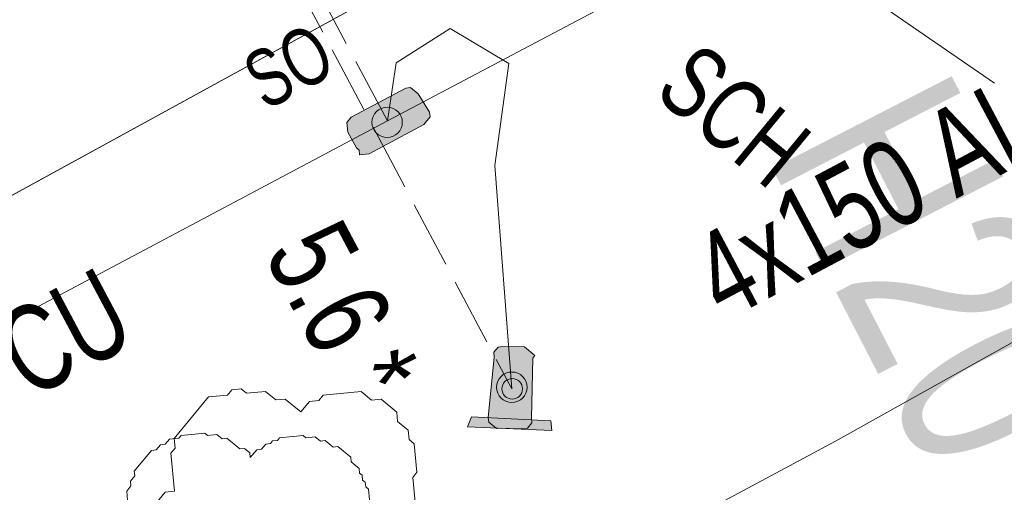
# Model space of a CAD drawing. Header units: metres. Extents: x -740 to 758, y -633 to 854.
# Tile 621 of 656: x 90.08 to 96.16, y -226.18 to -223.26. Entities that reach past the tile are written whole.
import ezdxf

# ---------------------------------------------------------------- set-up
doc = ezdxf.new("R2010")
doc.units = ezdxf.units.M
doc.header["$MEASUREMENT"] = 0
doc.linetypes.add('416_125', pattern=[0.5408, 0.416, -0.1248])
for name, color, linetype in [('Gis.LOVION', 7, 'Continuous'), ('Grundkarte.LOVION', 7, 'Continuous'), ('Strom.LOVION', 7, 'Continuous'), ('StromBemass.LOVION', 7, 'Continuous'), ('Wasser.LOVION', 7, 'Continuous')]:
    doc.layers.add(name, color=color, linetype=linetype)
doc.styles.add('ERSTELLTER_STIL_1', font='arial.ttf')

msp = doc.modelspace()

# ---------------------------------------------------------------- hatches: boundary and pattern name
at = {"layer": 'Strom.LOVION', "linetype": 'Continuous', "lineweight": 13}
for points in [[(92.2374, -224.0858), (92.5744, -223.9051), (92.614, -223.8569), (92.6112, -223.8276), (92.5412, -223.7162), (92.493, -223.6766), (92.4637, -223.6795), (92.1267, -223.8602), (92.1003, -223.8923), (92.106, -223.9509), (92.1599, -224.0491), (92.176, -224.0623), (92.1789, -224.0916)], [(93.2392, -225.7169), (93.2474, -225.3467), (93.2606, -225.3306), (93.1963, -225.2778), (93.0631, -225.276), (93.0338, -225.2789), (93.0074, -225.311), (93.0103, -225.3403), (92.9729, -225.7134), (92.9757, -225.7427), (93.0239, -225.7823), (93.0532, -225.7794), (93.1571, -225.784), (93.2157, -225.7783), (93.2421, -225.7462)], [(93.3649, -225.7933), (93.3592, -225.7347), (92.869, -225.7088), (92.8454, -225.7702)]]:
    msp.add_hatch(color=7, dxfattribs=at).paths.add_polyline_path(points)
at = {"layer": 'StromBemass.LOVION', "linetype": 'Continuous', "lineweight": 13}
for points in [[(92.4212, -223.9507), (92.4281, -223.9412), (92.4337, -223.9309), (92.438, -223.9199), (92.4409, -223.9085), (92.4423, -223.8968), (92.4423, -223.8851), (92.4407, -223.8734), (92.4378, -223.8621), (92.4334, -223.8511), (92.4277, -223.8409), (92.4208, -223.8314), (92.4127, -223.8228), (92.4036, -223.8154), (92.3937, -223.8091), (92.383, -223.8041), (92.3718, -223.8005), (92.3603, -223.7984), (92.3486, -223.7977), (92.3368, -223.7984), (92.3253, -223.8007), (92.3141, -223.8043), (92.3035, -223.8094), (92.2936, -223.8157), (92.2846, -223.8232), (92.2765, -223.8318), (92.2697, -223.8414), (92.264, -223.8517), (92.2597, -223.8626), (92.2568, -223.874), (92.2554, -223.8857), (92.2554, -223.8974), (92.257, -223.9091), (92.2599, -223.9205), (92.2643, -223.9314), (92.27, -223.9417), (92.2769, -223.9512), (92.285, -223.9597), (92.2941, -223.9672), (92.304, -223.9734), (92.3147, -223.9784), (92.3259, -223.982), (92.3374, -223.9842), (92.3492, -223.9849), (92.3609, -223.9841), (92.3724, -223.9819), (92.3836, -223.9782), (92.3942, -223.9732), (92.4041, -223.9668), (92.4132, -223.9593)], [(93.1911, -225.5864), (93.198, -225.5768), (93.2037, -225.5664), (93.208, -225.5554), (93.2109, -225.544), (93.2123, -225.5322), (93.2123, -225.5204), (93.2108, -225.5087), (93.2078, -225.4972), (93.2034, -225.4863), (93.1977, -225.4759), (93.1907, -225.4664), (93.1826, -225.4578), (93.1735, -225.4503), (93.1635, -225.444), (93.1527, -225.439), (93.1415, -225.4354), (93.1299, -225.4332), (93.1181, -225.4325), (93.1063, -225.4333), (93.0947, -225.4355), (93.0834, -225.4392), (93.0728, -225.4443), (93.0628, -225.4506), (93.0537, -225.4582), (93.0457, -225.4669), (93.0387, -225.4764), (93.0331, -225.4868), (93.0288, -225.4978), (93.0259, -225.5093), (93.0244, -225.521), (93.0245, -225.5328), (93.026, -225.5446), (93.0289, -225.556), (93.0333, -225.567), (93.0391, -225.5773), (93.046, -225.5869), (93.0542, -225.5954), (93.0633, -225.6029), (93.0733, -225.6093), (93.084, -225.6142), (93.0953, -225.6179), (93.1069, -225.62), (93.1187, -225.6207), (93.1305, -225.62), (93.1421, -225.6177), (93.1533, -225.614), (93.164, -225.609), (93.1739, -225.6026), (93.183, -225.595)], [(93.1697, -225.5768), (93.1743, -225.5703), (93.1782, -225.5633), (93.1811, -225.5559), (93.183, -225.5481), (93.184, -225.5402), (93.184, -225.5322), (93.183, -225.5243), (93.181, -225.5165), (93.178, -225.5091), (93.1741, -225.5021), (93.1694, -225.4957), (93.1639, -225.4899), (93.1577, -225.4848), (93.151, -225.4805), (93.1437, -225.4772), (93.1361, -225.4747), (93.1283, -225.4732), (93.1203, -225.4728), (93.1123, -225.4733), (93.1045, -225.4748), (93.0969, -225.4773), (93.0897, -225.4807), (93.0829, -225.485), (93.0768, -225.4902), (93.0713, -225.496), (93.0667, -225.5025), (93.0628, -225.5095), (93.0599, -225.5169), (93.058, -225.5247), (93.057, -225.5326), (93.057, -225.5406), (93.058, -225.5485), (93.06, -225.5563), (93.063, -225.5637), (93.0669, -225.5707), (93.0716, -225.5771), (93.0771, -225.5829), (93.0833, -225.588), (93.09, -225.5923), (93.0973, -225.5956), (93.1049, -225.5981), (93.1127, -225.5996), (93.1207, -225.6), (93.1287, -225.5995), (93.1365, -225.598), (93.1441, -225.5955), (93.1513, -225.5921), (93.1581, -225.5878), (93.1642, -225.5826)]]:
    msp.add_hatch(color=7, dxfattribs=at).paths.add_polyline_path(points)

# ---------------------------------------------------------------- linework, layer by layer
at = {"layer": 'Gis.LOVION', "color": 44, "linetype": 'Continuous', "lineweight": 18}
msp.add_lwpolyline([(90.7472, -226.2266), (90.7415, -226.168), (90.7679, -226.1359), (90.7651, -226.1066), (90.7915, -226.0744), (90.7886, -226.0452), (90.8943, -225.9166), (90.9236, -225.9138), (90.95, -225.8816), (90.9792, -225.8788), (91.0057, -225.8466), (91.0642, -225.8409), (91.0774, -225.8248), (91.2238, -225.8105), (91.2399, -225.8237), (91.2984, -225.818), (91.3306, -225.8444), (91.3598, -225.8415), (91.4402, -225.9076), (91.4695, -225.9047), (91.5016, -225.9311), (91.5045, -225.9604), (91.5441, -225.9122), (91.5734, -225.9093), (91.5998, -225.8772), (91.629, -225.8743), (91.6423, -225.8583), (91.6715, -225.8554), (91.6847, -225.8393), (91.8311, -225.825), (91.8472, -225.8382), (91.9057, -225.8325), (91.9379, -225.8589), (91.9671, -225.8561), (92.0154, -225.8957), (92.0446, -225.8928), (92.125, -225.9588), (92.1278, -225.9881), (92.176, -226.0277), (92.1789, -226.057), (92.195, -226.0702), (92.1978, -226.0995), (92.2139, -226.1127), (92.2168, -226.142), (92.2328, -226.1552), (92.25, -226.3308)], dxfattribs=at)
at = {"layer": 'Grundkarte.LOVION', "color": 253, "linetype": 'Continuous', "lineweight": 18}
msp.add_lwpolyline([(55.6006, -190.2057), (68.8441, -209.2749), (74.8436, -205.6441), (79.9464, -202.5147), (66.2508, -182.7508), (76.9802, -175.1995), (87.5189, -167.8146), (98.2219, -160.2954), (108.7607, -152.9105), (124.3648, -175.2661), (123.1396, -176.0361), (117.5328, -179.4512), (113.1833, -182.1227), (108.0541, -185.2842), (104.5956, -187.3957), (102.1981, -188.8715), (91.9076, -195.1681), (95.575, -201.8438), (103.8048, -216.7925), (89.3017, -224.7423), (87.6459, -225.6431), (86.2715, -226.3981), (68.7118, -236.036), (57.8325, -216.0558)], dxfattribs=at)
at = {"layer": 'Grundkarte.LOVION', "color": 8, "linetype": 'Continuous', "lineweight": 18}
for points in [[(153.9773, -193.6806), (151.0321, -195.2986), (148.0548, -196.8901), (144.8019, -198.686), (131.8959, -205.7408), (128.643, -207.5366), (125.3844, -209.2739), (118.9314, -212.8013), (115.6785, -214.5971), (109.2255, -218.1245), (107.2035, -219.2089), (105.6064, -220.1039), (105.1873, -220.3518), (103.1653, -221.4362), (101.1754, -222.5469), (99.1534, -223.6313), (97.105, -224.7478), (95.1151, -225.8586), (93.0931, -226.943), (91.0768, -228.0859), (89.0548, -229.1703), (87.0649, -230.2811), (85.0429, -231.3654)], [(-17.6288, -276.1615), (-16.9871, -267.9118), (-16.8523, -270.4995), (-15.7864, -272.9371), (-14.6893, -274.485), (-13.2695, -275.7057), (-11.512, -276.4501), (-9.7568, -276.8697), (-6.9819, -276.8348), (-4.6121, -275.9824), (68.7118, -236.036), (86.2715, -226.3981), (87.6459, -225.6431), (89.3017, -224.7423), (103.8048, -216.7925), (110.8882, -229.9912), (96.9741, -237.6174), (92.7395, -239.9526), (40.0547, -268.8075), (32.62, -272.8742), (25.5251, -276.7895), (22.2665, -278.5268), (6.5003, -287.1616), (0.0152, -290.6626)], [(-17.6288, -276.1615), (-16.9871, -267.9118), (-16.8523, -270.4995), (-15.7864, -272.9371), (-14.6893, -274.485), (-13.2695, -275.7057), (-11.512, -276.4501), (-9.7568, -276.8697), (-6.9819, -276.8348), (-4.6121, -275.9824), (68.7118, -236.036), (86.2715, -226.3981), (87.6459, -225.6431), (89.3017, -224.7423), (103.8048, -216.7925), (110.8882, -229.9912), (96.9741, -237.6174), (92.7395, -239.9526), (40.0547, -268.8075), (32.62, -272.8742), (25.5251, -276.7895), (22.2665, -278.5268), (6.5003, -287.1616), (0.0152, -290.6626)]]:
    msp.add_lwpolyline(points, dxfattribs=at)
msp.add_lwpolyline([(81.3476, -217.4512), (74.8436, -205.6441), (79.9464, -202.5147), (91.0429, -195.6959), (91.9076, -195.1681), (95.575, -201.8438), (103.8048, -216.7925), (89.3017, -224.7423), (87.6459, -225.6431), (86.2715, -226.3981), (84.6971, -223.5965)], close=True, dxfattribs=at)
at = {"layer": 'Grundkarte.LOVION', "color": 9, "linetype": 'Continuous', "lineweight": 18}
msp.add_lwpolyline([(90.8201, -226.3672), (90.9786, -226.1744), (91.0371, -226.1687), (91.0142, -225.9344), (91.0407, -225.9023), (91.0349, -225.8438), (91.2462, -225.5866), (91.3633, -225.5752), (91.3898, -225.5431), (91.4483, -225.5373), (91.4805, -225.5637), (91.5976, -225.5523), (91.6618, -225.6051), (91.7204, -225.5994), (91.8168, -225.6786), (91.8696, -225.6144), (91.9282, -225.6086), (91.9546, -225.5765), (92.1888, -225.5536), (92.2531, -225.6064), (92.3116, -225.6007), (92.408, -225.6799), (92.4138, -225.7385), (92.478, -225.7913), (92.4838, -225.8499), (92.5159, -225.8763), (92.5331, -226.0519), (92.5067, -226.0841), (92.5238, -226.2597)], dxfattribs=at)
at = {"layer": 'Strom.LOVION', "color": 150, "linetype": 'Continuous', "lineweight": 18}
for points in [[(95.4289, -222.2664), (93.9242, -223.049), (92.3505, -223.8827), (87.6165, -226.3996), (86.7197, -226.9011), (77.8853, -231.9175), (67.9698, -237.3646), (64.3082, -239.363), (49.8843, -247.2164), (49.5369, -247.4425), (49.8409, -248.2847), (47.5405, -249.544), (47.0109, -248.8126), (46.6446, -248.9962)], [(92.3505, -223.8827), (92.404, -223.5228), (92.7382, -223.3128), (93.0992, -223.5287), (93.0129, -224.1578), (93.1182, -225.5366)]]:
    msp.add_lwpolyline(points, dxfattribs=at)
at = {"layer": 'Strom.LOVION', "color": 7, "linetype": 'Continuous', "lineweight": 13}
msp.add_lwpolyline([(94.6699, -222.6658), (96.0961, -223.6494)], dxfattribs=at)
for points in [[(92.2374, -224.0858), (92.1789, -224.0916), (92.176, -224.0623), (92.1599, -224.0491), (92.106, -223.9509), (92.1003, -223.8923), (92.1267, -223.8602), (92.4637, -223.6795), (92.493, -223.6766), (92.5412, -223.7162), (92.6112, -223.8276), (92.614, -223.8569), (92.5744, -223.9051)], [(93.2392, -225.7169), (93.2421, -225.7462), (93.2157, -225.7783), (93.1571, -225.784), (93.0532, -225.7794), (93.0239, -225.7823), (92.9757, -225.7427), (92.9729, -225.7134), (93.0103, -225.3403), (93.0074, -225.311), (93.0338, -225.2789), (93.0631, -225.276), (93.1963, -225.2778), (93.2606, -225.3306), (93.2474, -225.3467)], [(93.3649, -225.7933), (92.8454, -225.7702), (92.869, -225.7088), (93.3592, -225.7347)]]:
    msp.add_lwpolyline(points, close=True, dxfattribs=at)
at = {"layer": 'StromBemass.LOVION', "color": 7, "linetype": '416_125', "lineweight": 13}
for points in [[(92.3505, -223.8827), (90.5754, -220.5391), (90.3234, -220.6819), (88.3703, -221.7152)], [(90.4904, -220.5769), (93.1182, -225.5366)]]:
    msp.add_lwpolyline(points, dxfattribs=at)
at = {"layer": 'StromBemass.LOVION', "color": 7, "linetype": 'Continuous', "lineweight": 13}
for centre, radius in [((92.3489, -223.8913), 0.0936), ((93.1184, -225.5266), 0.0941), ((93.1205, -225.5364), 0.0636)]:
    msp.add_circle(centre, radius, dxfattribs=at)

# ---------------------------------------------------------------- texts
at = {"layer": 'Strom.LOVION', "color": 7, "linetype": 'Continuous', "lineweight": 13, "attachment_point": 7, "style": 'ERSTELLTER_STIL_1'}
for s, insert, char_height, rotation in [('{\\A1;\\W0.71559x;GUR}', (95.6778, -222.7238), 0.444621, 320.58556), ('{\\A1;\\W0.71562x;SO}', (91.6008, -223.8262), 0.355695, 28.2422), ('{\\A1;\\W0.71559x;SCH}', (93.9824, -223.7266), 0.444621, 320.58556)]:
    msp.add_mtext(s, dxfattribs=dict(at, insert=insert, char_height=char_height, rotation=rotation))
at = {"layer": 'Strom.LOVION', "color": 150, "linetype": 'Continuous', "lineweight": 18, "attachment_point": 7, "style": 'ERSTELLTER_STIL_1'}
for s, insert, char_height, rotation in [('{\\A1;\\W0.72371x;4x150 AL (6.2010)}', (94.5059, -225.2647), 0.533543, 27.97276), ('{\\A1;\\W0.71556x;4x50 CU}', (88.9902, -226.2269), 0.533555, 28.02332)]:
    msp.add_mtext(s, dxfattribs=dict(at, insert=insert, char_height=char_height, rotation=rotation))
at = {"layer": 'StromBemass.LOVION', "color": 7, "linetype": 'Continuous', "lineweight": 13, "insert": (91.5776, -224.7075), "char_height": 0.533544, "attachment_point": 7, "rotation": 297.93102, "style": 'ERSTELLTER_STIL_1'}
msp.add_mtext('{\\A1;\\W0.71558x;5.6 *}', dxfattribs=at)
at = {"layer": 'Wasser.LOVION', "color": 150, "linetype": 'Continuous', "lineweight": 18, "insert": (89.3897, -233.4205), "char_height": 1.422805, "attachment_point": 7, "rotation": 28.2417, "style": 'ERSTELLTER_STIL_1'}
msp.add_mtext('{\\A1;\\W0.71854x;125 GG UA ZMM (1952/1977)}', dxfattribs=at)
at = {"layer": 'Wasser.LOVION', "color": 7, "linetype": 'Continuous', "lineweight": 13, "insert": (94.6638, -224.094), "char_height": 1.244904, "attachment_point": 7, "rotation": 297.24539, "style": 'ERSTELLTER_STIL_1'}
msp.add_mtext('{\\A1;\\W0.71563x;H20}', dxfattribs=at)

doc.saveas('drawing.dxf')
